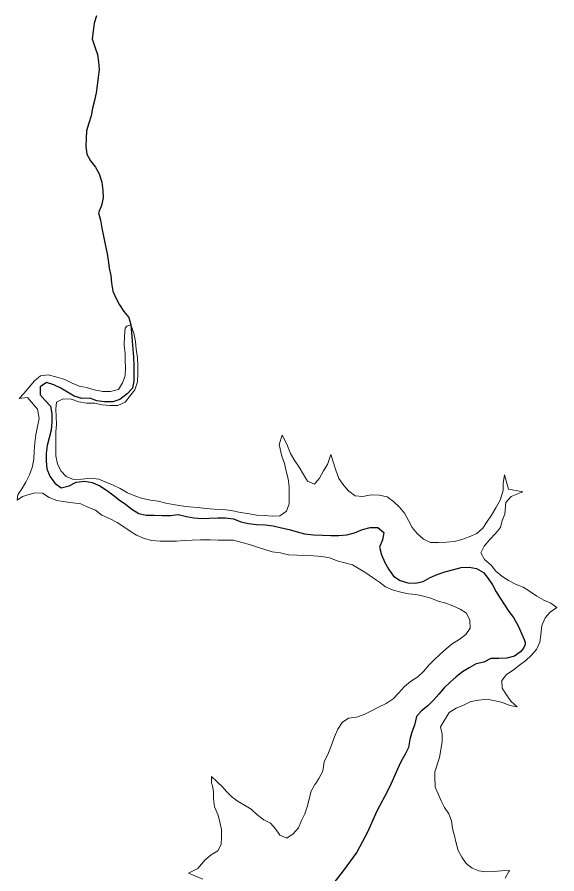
# Model space of a CAD drawing. Extents: x 553962 to 842807, y 8883888 to 9032388.
# Drawn here: x 733836 to 734727, y 8962825 to 8964240 of the extents above; entities that cross this region are included whole.
import ezdxf

# ---------------------------------------------------------------- set-up
doc = ezdxf.new("R2010")
doc.units = 0
doc.header["$LTSCALE"] = 160
doc.layers.add('21', color=7, linetype='Continuous', lineweight=25)
doc.layers.add('8', color=7, linetype='Continuous', lineweight=13)

msp = doc.modelspace()

# ---------------------------------------------------------------- linework, layer by layer
at = {"layer": '21'}
for points in [[(733966.8, 8964241.9), (733962.8, 8964229.6), (733960.8, 8964216.6), (733959.5, 8964204), (733963.7, 8964190.5), (733968, 8964177.9), (733970, 8964165.6), (733970.8, 8964152.7), (733969.3, 8964140.3), (733967.8, 8964127), (733965.9, 8964114.5), (733963.3, 8964101.8), (733960.2, 8964089.4), (733957.5, 8964076.7), (733954, 8964064.3), (733950.2, 8964052), (733949.4, 8964039.4), (733948.8, 8964026.1), (733950.4, 8964013.4), (733956.9, 8964002.4), (733964.9, 8963992.1), (733970.9, 8963980.8), (733975.1, 8963967.2), (733977.1, 8963954.1), (733977.3, 8963941.3), (733974.7, 8963928.5), (733969.8, 8963916.5), (733973.1, 8963904.2), (733975.6, 8963891), (733978.1, 8963878), (733980.9, 8963864.1), (733983.6, 8963851.7), (733985.7, 8963839), (733987.3, 8963825.2), (733990.2, 8963813), (733991.4, 8963800.2), (733993.4, 8963787.4), (733998.3, 8963775.9), (734004.5, 8963764.8), (734011.8, 8963753.8), (734019.7, 8963743.9), (734023.1, 8963731.8), (734024.4, 8963719), (734025.3, 8963704.3), (734026.4, 8963691.4), (734027.8, 8963677.9), (734028.3, 8963664.8), (734028.3, 8963651.9), (734028.2, 8963639.3), (734025.8, 8963627), (734017.3, 8963617.8), (734005.2, 8963608.5), (733993.3, 8963604.6), (733979.8, 8963604.3), (733967.2, 8963605.8), (733955.4, 8963610.6), (733942.5, 8963609.8), (733929.6, 8963614), (733918.5, 8963620.1), (733907.4, 8963627.1)], [(733907.4, 8963627.1), (733896, 8963632.6), (733883.9, 8963636.4), (733873.5, 8963629), (733873.4, 8963616.1), (733881.9, 8963606.8), (733890.4, 8963597.1), (733892.8, 8963584.5), (733892.8, 8963571.2), (733891.7, 8963557.6), (733888.4, 8963545.2), (733885.2, 8963532.5), (733883.4, 8963519.3), (733883.6, 8963506.2), (733884.6, 8963493.5), (733889.7, 8963481.7), (733897.6, 8963469.9), (733908.2, 8963462.6), (733921.2, 8963465.7), (733932.8, 8963471.8), (733947.2, 8963473.3), (733959.5, 8963471.2), (733971.9, 8963465.6), (733982.9, 8963458.6), (733993.4, 8963451), (734003.9, 8963442.6), (734014.3, 8963435.6), (734024.7, 8963427.4), (734036.2, 8963420), (734048.7, 8963417.4), (734061.5, 8963417), (734075.2, 8963416.7), (734088.5, 8963416.8), (734101.5, 8963418.1), (734115.2, 8963415.3), (734127.4, 8963412.7), (734140.3, 8963411.9)], [(734140.3, 8963411.9), (734153.1, 8963412.5), (734166.7, 8963413), (734179.8, 8963413), (734192.9, 8963411.4), (734204.7, 8963406.1), (734217.6, 8963403.3), (734230.9, 8963401.8), (734244.9, 8963401.4), (734258.5, 8963399.5), (734272.1, 8963396.5), (734284.7, 8963393.3), (734297.7, 8963389.8), (734310, 8963386.4), (734324.6, 8963384.7), (734339.7, 8963384.1), (734353.5, 8963383.7), (734366.6, 8963383.7), (734380.1, 8963384.7), (734392.7, 8963388.3), (734405.8, 8963393.8), (734418.5, 8963396.7), (734431.2, 8963396.6), (734441, 8963388.7), (734438.8, 8963376.4), (734433.9, 8963364.4), (734437.2, 8963351.6), (734442.7, 8963339.3), (734449.4, 8963327.7), (734457.2, 8963316.7), (734467.7, 8963309.5), (734480.4, 8963305.5), (734493.4, 8963305.1), (734506.2, 8963307.8), (734517.6, 8963314.2), (734529, 8963319.3), (734541.9, 8963323.9), (734554.4, 8963327), (734568.6, 8963330.6), (734581.7, 8963331.2), (734594.2, 8963329.3), (734605.3, 8963322.3), (734613.5, 8963312.8), (734620.4, 8963302.1), (734626.4, 8963290.9), (734633.3, 8963280.1), (734640, 8963269.1), (734647.3, 8963258.4), (734655.3, 8963248.2), (734662.7, 8963234.7), (734672.8, 8963211.7)], [(734672.8, 8963211.7), (734674.2, 8963206.7), (734674.2, 8963203.6), (734671.8, 8963197.4), (734666.7, 8963191.8), (734656.5, 8963184.6), (734644, 8963181), (734630.8, 8963180.4), (734617.4, 8963180.5), (734606.2, 8963174.5), (734593.3, 8963171.7), (734582, 8963165), (734571.1, 8963158.4), (734560.2, 8963150), (734550, 8963141.1), (734540.7, 8963132.2), (734531.7, 8963121.8), (734523.2, 8963111.8), (734513.7, 8963102.3), (734503.3, 8963094.3), (734495.2, 8963084.6), (734491.5, 8963070.7), (734487.3, 8963058.8), (734483.8, 8963046.6), (734481.8, 8963033.4), (734475.8, 8963021.3), (734469.1, 8963010), (734463.7, 8962997.9), (734452.3, 8962973.1)], [(734452.3, 8962973.1), (734447.6, 8962962.4), (734429.7, 8962928.5), (734414.2, 8962893.9), (734396.5, 8962860.8), (734373.9, 8962829.8), (734350.6, 8962800.1)]]:
    msp.add_lwpolyline(points, dxfattribs=at)
at = {"layer": '8'}
for points in [[(734016.5, 8963729.6), (734014, 8963725.8), (734013, 8963713.2), (734012.4, 8963698), (734013.7, 8963683.4), (734013.7, 8963671.8), (734014.3, 8963661.5), (734013.7, 8963647.5), (734009.4, 8963636), (734003, 8963624.6), (733989.9, 8963621.7), (733976.8, 8963621.7), (733962.6, 8963624.4), (733949.8, 8963628.1), (733937.8, 8963630.1), (733926.2, 8963635.4), (733914, 8963641.4), (733899.2, 8963645.7), (733887, 8963648.8), (733874.1, 8963647.2), (733864, 8963639.2), (733846.3, 8963618.1), (733838.7, 8963610), (733852.5, 8963611.7), (733869.4, 8963592.3), (733871.9, 8963576.8)], [(734005.6, 8963461.1), (733994, 8963466.7), (733982.2, 8963471.9), (733970.3, 8963476.8), (733956.9, 8963478.2), (733942.1, 8963476.8), (733928.5, 8963476), (733916.7, 8963481.1), (733907.9, 8963490.6), (733902.1, 8963502), (733899.2, 8963515), (733899.2, 8963528.3), (733899.3, 8963541.5), (733899.4, 8963554.6), (733900.6, 8963566.7), (733900, 8963580.1), (733899.4, 8963592.2), (733900.3, 8963603.8), (733911.7, 8963609.2), (733924.6, 8963608.6), (733937.1, 8963604.4), (733949.8, 8963602), (733963.4, 8963602.4), (733975.9, 8963599.4), (733989.1, 8963598.1), (734001.8, 8963598.3), (734013.7, 8963603.8), (734021.8, 8963613.6), (734030, 8963624.4), (734034.1, 8963637.2), (734034.8, 8963651.4), (734034.9, 8963664.3), (734034.4, 8963677.2), (734031.8, 8963691.2), (734031.1, 8963704.2), (734028.3, 8963718), (734023.2, 8963731.7), (734016.5, 8963729.6)], [(733871.9, 8963576.8), (733869, 8963563.4), (733866.3, 8963550.1), (733864.8, 8963536.5), (733863.8, 8963523.3), (733863.2, 8963509.8), (733860.1, 8963496.1), (733856, 8963483.7), (733849.8, 8963472), (733843.1, 8963460.7), (733836.7, 8963451), (733835.5, 8963441.8), (733844.2, 8963447.8), (733864.6, 8963454), (733877.6, 8963453.5), (733888.4, 8963446.5), (733900.8, 8963441.7), (733914.6, 8963439.1), (733927.2, 8963437.7), (733940.5, 8963436.2), (733952.1, 8963430.6), (733964.7, 8963425.5), (733975.2, 8963417.3), (733988.9, 8963411), (734000.8, 8963405.1), (734011.6, 8963398.1), (734022, 8963391), (734032.7, 8963384.2), (734045.5, 8963378.7), (734057.8, 8963375.5), (734071.4, 8963374.5), (734085.2, 8963374.3), (734098.8, 8963374.4), (734111.5, 8963375.3), (734124.5, 8963376), (734138.5, 8963376.3), (734154.2, 8963376.3), (734167.2, 8963376.2), (734179.9, 8963376.2), (734193, 8963375.9), (734206.7, 8963372.1), (734219, 8963369), (734232.3, 8963364.4), (734244.7, 8963360.8), (734256.8, 8963356.9), (734270.5, 8963355.1), (734283.8, 8963351.6), (734297.7, 8963351), (734312.4, 8963350.9), (734325, 8963350), (734338.7, 8963348.8), (734352, 8963346.7), (734364.1, 8963341.9), (734376.7, 8963338.8), (734389.5, 8963335.2), (734400.2, 8963328.6), (734411.1, 8963321.8), (734422.5, 8963314.5), (734433.8, 8963306.8), (734443.9, 8963299.1), (734456.3, 8963293.3), (734469.3, 8963290.1), (734481.6, 8963287.3), (734494.1, 8963286.2), (734506.7, 8963283.7)], [(734581.7, 8963381.7), (734569.9, 8963377.2), (734556.9, 8963373.8), (734544.3, 8963372.7), (734531, 8963372.2), (734517.8, 8963372.2), (734506.5, 8963377.7), (734496.3, 8963386.8), (734488, 8963396.8), (734481.9, 8963408.7), (734474.9, 8963420.6), (734466.6, 8963430.4), (734457, 8963439.7), (734446.5, 8963447.4), (734433.1, 8963450.5), (734420.1, 8963450.6), (734406.4, 8963448.3), (734393.9, 8963449.3), (734383.3, 8963456.6), (734374.8, 8963466.2), (734366.9, 8963477.6), (734362, 8963491.4), (734358.1, 8963503.5), (734353.6, 8963517.2), (734347.7, 8963501.1), (734341.1, 8963490.2), (734334.8, 8963478.4), (734326.7, 8963468.3), (734315.1, 8963473.2), (734308.6, 8963484.3), (734301.4, 8963496.7), (734294, 8963507), (734286.7, 8963519.2), (734280.8, 8963534.5), (734273.1, 8963549.1), (734268, 8963533.9), (734272.8, 8963514.8), (734276.7, 8963502.3), (734279.8, 8963489.7), (734283.1, 8963477), (734284.7, 8963464.3), (734284.6, 8963449.3), (734284.6, 8963436), (734280.3, 8963424), (734269.1, 8963416.2), (734256.6, 8963415.5), (734244.1, 8963416.5), (734230.8, 8963417.5), (734216.7, 8963420), (734203.9, 8963421.8), (734189.6, 8963424.8), (734174.9, 8963426.4), (734160.9, 8963427.3), (734147.6, 8963428.2), (734132.9, 8963430), (734120, 8963431.1), (734106.3, 8963432.8), (734093.2, 8963434.9), (734080.8, 8963436.9), (734068.1, 8963440.6), (734055.5, 8963442.2), (734042.6, 8963445), (734029.8, 8963449.2), (734017.8, 8963454.3), (734005.6, 8963461.1)], [(734525.8, 8962972.6), (734525.4, 8962981), (734525.3, 8962993.5), (734533.1, 8963017.3), (734537.4, 8963043), (734537.5, 8963055.6), (734534.5, 8963067.8), (734548.9, 8963091.3), (734560.7, 8963098.7), (734572.8, 8963103.7), (734584.6, 8963109.8), (734597.8, 8963112), (734611.2, 8963113.4), (734624.7, 8963110.4), (734637, 8963107.8), (734648.9, 8963102.7), (734661.4, 8963100.8), (734651, 8963109.6), (734643.3, 8963120.7), (734636.5, 8963131.4), (734635.6, 8963144), (734643.4, 8963154.2), (734654.8, 8963161.3), (734665.2, 8963169.8), (734675.2, 8963177.4), (734684.8, 8963186), (734693.2, 8963195.5), (734698.5, 8963207.4), (734700.3, 8963219.9), (734702.1, 8963235.2), (734707.3, 8963247.6), (734715.7, 8963257), (734726.7, 8963264.6), (734716.5, 8963271.8), (734705, 8963277), (734693.4, 8963283.7), (734681.7, 8963291.5), (734671, 8963298.3), (734658.6, 8963303.5), (734646.7, 8963309.4), (734635.7, 8963316.7), (734625.8, 8963324.7), (734618, 8963334.6), (734607.3, 8963343.9), (734601.2, 8963354.9), (734606.9, 8963366.3), (734616.1, 8963377.2), (734625.5, 8963386.9), (734633.9, 8963396.7), (734636.2, 8963408.6), (734640.8, 8963418.8), (734642.4, 8963438.3), (734651.1, 8963448), (734670.6, 8963455.7), (734647, 8963460.3), (734640.3, 8963483.8), (734637.8, 8963469.5), (734637.8, 8963458.2), (734633.2, 8963441.9), (734626.1, 8963429.5), (734618.9, 8963417), (734611.4, 8963406.9), (734604.6, 8963395.6), (734594.3, 8963387), (734581.7, 8963381.7)], [(734506.7, 8963283.7), (734518.8, 8963280), (734530.6, 8963275.2), (734543.5, 8963272), (734555.1, 8963267.3), (734566.8, 8963262.2), (734577.6, 8963255.5), (734583.1, 8963243.6), (734583.3, 8963230.8), (734576.2, 8963220.2), (734565.5, 8963211.9), (734553.9, 8963205), (734543.7, 8963196.7), (734533.7, 8963187.3), (734524.2, 8963178.6), (734515.5, 8963169.6), (734506.3, 8963159.2), (734497, 8963150.5), (734485.1, 8963142.8), (734474.9, 8963134.5), (734465.1, 8963123.4), (734456.6, 8963114), (734444.7, 8963106.4), (734432.1, 8963100.3), (734420.8, 8963094.2), (734408.7, 8963088), (734396, 8963083.6), (734382.6, 8963081.8), (734372.2, 8963074.7), (734365.3, 8963063.9), (734359.3, 8963051.1), (734354.7, 8963037.4), (734349.8, 8963024.7), (734342.3, 8963009.8), (734340.2, 8962994.6), (734333.9, 8962982.4), (734328, 8962973.8)], [(734168.1, 8962974.8), (734164.7, 8962978.2), (734156.3, 8962985.8), (734156.5, 8962974.9)], [(734156.5, 8962974.9), (734158, 8962970.3), (734159.6, 8962960.9), (734159.5, 8962949), (734161.5, 8962935.6), (734167.4, 8962922), (734170.4, 8962910.3), (734173, 8962898.2), (734172.9, 8962885.5), (734172.5, 8962873.4), (734166.9, 8962862.7), (734155.8, 8962856.3), (734146, 8962848.2), (734134, 8962833.9), (734118.2, 8962826.3), (734142.3, 8962816.3)], [(734328, 8962973.8), (734327, 8962972.4), (734320.8, 8962961.3), (734317.5, 8962948.9), (734314.9, 8962937), (734310.5, 8962924.2), (734305.2, 8962912.8), (734300.1, 8962900.8), (734291.5, 8962890.9), (734280.9, 8962884.1), (734269.2, 8962888.9), (734262, 8962899.1), (734254.1, 8962908.8), (734242.8, 8962914.2), (734231.1, 8962923), (734222, 8962931.5), (734211.1, 8962938.3), (734200.4, 8962944.3), (734190.7, 8962951.7), (734181.5, 8962960.1), (734173.4, 8962969.6), (734168.1, 8962974.8)], [(734535.8, 8962945.7), (734530.8, 8962957), (734526, 8962968.1), (734525.8, 8962972.6)], [(734641.4, 8962818), (734647.6, 8962828.9), (734648.3, 8962830.5), (734634.8, 8962829.9), (734622.5, 8962828.8), (734610.1, 8962828.1), (734597.8, 8962829.9), (734586.6, 8962834.5), (734577, 8962842.2), (734569.6, 8962852.7), (734563.8, 8962863.7), (734560.7, 8962875.5), (734557.6, 8962887.5), (734554.6, 8962899.9), (734552.6, 8962912.5), (734548.1, 8962923.8), (734541.4, 8962934.3), (734535.8, 8962945.7)]]:
    msp.add_lwpolyline(points, dxfattribs=at)

doc.saveas('drawing.dxf')
